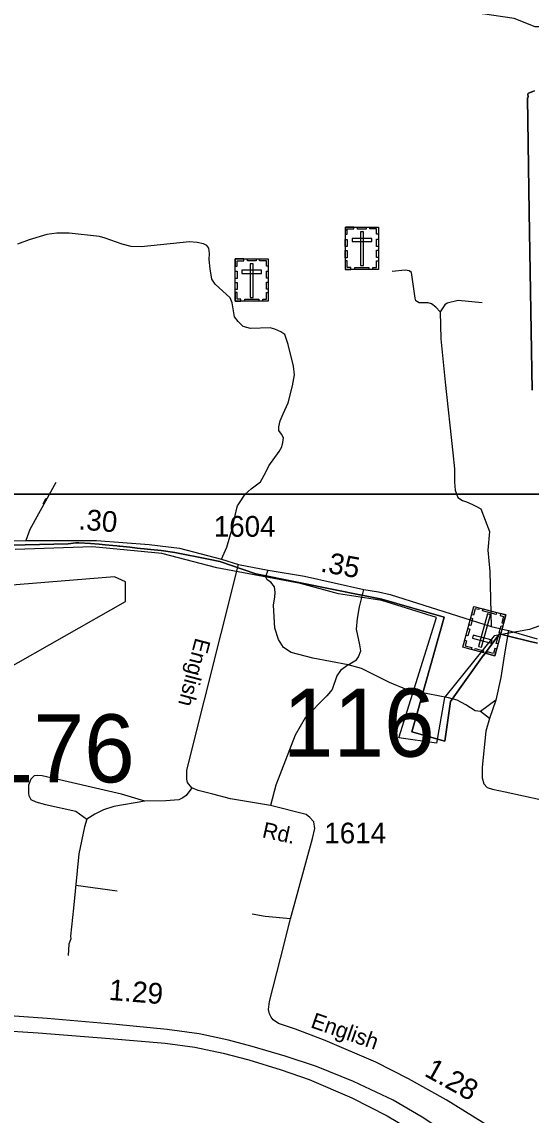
# Model space of a CAD drawing. Extents: x 2220236 to 2384410, y 720751 to 894131.
# Drawn here: x 2337300 to 2340366, y 813234 to 819820 of the extents above; entities that cross this region are included whole.
import ezdxf

# ---------------------------------------------------------------- set-up
doc = ezdxf.new("R2010")
doc.units = 0
for name, color, linetype in [('Exist Boundary Political City Limit New', 7, 'Continuous'), ('Exist Boundary Political City Limit Old', 7, 'Continuous'), ('Exist Cultural Cemetery CELL', 7, 'Continuous'), ('Exist Hydrographic Creek Single Shore', 7, 'Continuous'), ('Exist Road Non-System Type 51', 7, 'Continuous'), ('Exist Road Primary US Divided Attributed', 7, 'Continuous'), ('Exist Road Primary US Mileage Hundredths English Label', 7, 'Continuous'), ('Exist Road Secondary Mileage Hundredths English Label', 7, 'Continuous'), ('Exist Road Secondary Structure Standard Bridge Number Label', 7, 'Continuous'), ('Exist Road Secondary Type 51 Attributed', 7, 'Continuous'), ('Exist Road Secondary Type 51 Label', 7, 'Continuous'), ('Exist Road Secondary Type 51 Number Label', 7, 'Continuous'), ('Map Preparation Boundary City Limit Buffer Line', 7, 'Continuous'), ('Map Preparation Inset Cut Line', 7, 'Continuous')]:
    doc.layers.add(name, color=color, linetype=linetype)

msp = doc.modelspace()

# ---------------------------------------------------------------- linework, layer by layer
at = {"layer": 'Exist Boundary Political City Limit New'}
for points in [[(2340372.8, 817600.8), (2340355, 818674.1), (2340344.5, 819362.8), (2340349.2, 819366.6), (2340346.8, 819386.2), (2340351.5, 819391.4), (2340386.2, 819404.8)], [(2340386.2, 819404.8), (2340351.5, 819391.4), (2340346.8, 819386.2), (2340349.2, 819366.6), (2340344.5, 819362.8), (2340355, 818674.1), (2340372.8, 817600.8)], [(2336889, 816660.3), (2337579.2, 816675.1), (2337626, 816681.1), (2337643.8, 816681), (2337714.2, 816677.3), (2337764.8, 816673.3), (2337800.8, 816669.9), (2337848.5, 816664.9), (2337872.2, 816663.4), (2337884, 816662.6), (2337889.5, 816662.2), (2337949.5, 816656.5), (2337994.5, 816650.5), (2338139.8, 816636.1), (2338221.5, 816623.2), (2338424.8, 816582.5), (2338492.5, 816568.9), (2338708.2, 816494.1), (2339197, 816396.7), (2339335.8, 816369.1), (2339337.2, 816368.8), (2339467.5, 816342.9), (2339843.8, 816233.6), (2339827.5, 816175.9), (2339803.5, 816091.7), (2339765.2, 815955.9), (2339726.8, 815820.2), (2339688.2, 815684.6), (2339648.2, 815543.2), (2339847, 815486.8), (2339882, 815725.4), (2340079.2, 816004.6), (2340079.2, 816002.8), (2340176, 816133.8), (2340230.8, 816119.7), (2340359.8, 816088.4), (2340405.8, 816077.3)], [(2340405.8, 816077.3), (2340359.8, 816088.4), (2340230.8, 816119.7), (2340176, 816133.8), (2340079.2, 816002.8), (2340079.2, 816004.6), (2339882, 815725.4), (2339847, 815486.8), (2339648.2, 815543.2), (2339688.2, 815684.6), (2339726.8, 815820.2), (2339765.2, 815955.9), (2339803.5, 816091.7), (2339827.5, 816175.9), (2339843.8, 816233.6), (2339467.5, 816342.9), (2339337.2, 816368.8), (2339335.8, 816369.1), (2339197, 816396.7), (2338708.2, 816494.1), (2338492.5, 816568.9), (2338424.8, 816582.5), (2338221.5, 816623.2), (2338139.8, 816636.1), (2337994.5, 816650.5), (2337949.5, 816656.5), (2337889.5, 816662.2), (2337884, 816662.6), (2337872.2, 816663.4), (2337848.5, 816664.9), (2337800.8, 816669.9), (2337764.8, 816673.3), (2337714.2, 816677.3), (2337643.8, 816681), (2337626, 816681.1), (2337579.2, 816675.1), (2336889, 816660.3)]]:
    msp.add_lwpolyline(points, dxfattribs=at)
at = {"layer": 'Exist Boundary Political City Limit Old'}
for points in [[(2338142.7, 816618.1), (2337725, 816657.5), (2337260.1, 816641.7)], [(2338142.7, 816618.1), (2337725, 816657.5), (2337260.1, 816641.7)], [(2340144.4, 816121.2), (2339844.9, 815750.6), (2339797.6, 815474.6), (2339569.1, 815506.1), (2339797.6, 816231.7), (2339466.7, 816334.2), (2339206.6, 816373.6), (2338978.1, 816436.7), (2338473.7, 816531.3), (2338142.7, 816618.1)], [(2340144.4, 816121.2), (2339844.9, 815750.6), (2339797.6, 815474.6), (2339569.1, 815506.1), (2339797.6, 816231.7), (2339466.7, 816334.2), (2339206.6, 816373.6), (2338978.1, 816436.7), (2338473.7, 816531.3), (2338142.7, 816618.1)], [(2340621.7, 816254.8), (2340621.7, 816254.8), (2340357.2, 816160.7), (2340144.4, 816121.2)], [(2340621.7, 816254.8), (2340621.7, 816254.8), (2340357.2, 816160.7), (2340144.4, 816121.2)]]:
    msp.add_lwpolyline(points, dxfattribs=at)
at = {"layer": 'Exist Cultural Cemetery CELL'}
for points in [[(2339247.8, 818540.6), (2339259.2, 818540.6), (2339259.2, 818572.8), (2339299.8, 818572.8), (2339299.8, 818583.9), (2339247.9, 818583.9)], [(2339247.9, 818583.9), (2339446.9, 818583.9), (2339446.9, 818329.3), (2339247.9, 818329.3)], [(2339321.9, 818583.9), (2339373.7, 818583.9), (2339373.7, 818572.5), (2339321.9, 818572.5)], [(2339356.9, 818554.6), (2339338.2, 818554.6), (2339338.2, 818351.8), (2339356.9, 818351.8)], [(2339447, 818540.5), (2339435.7, 818540.5), (2339435.7, 818572.7), (2339395.1, 818572.7), (2339395.1, 818583.9), (2339447, 818583.9)], [(2339247.8, 818466.4), (2339247.8, 818509.7), (2339259.2, 818509.7), (2339259.2, 818466.4)], [(2339288.7, 818515.8), (2339288.7, 818497.2), (2339406.4, 818497.2), (2339406.4, 818515.8)], [(2339435.6, 818467.5), (2339435.6, 818510.8), (2339447, 818510.8), (2339447, 818467.5)], [(2339247.8, 818399.2), (2339247.8, 818442.5), (2339259.2, 818442.5), (2339259.2, 818399.2)], [(2339435.6, 818401.5), (2339435.6, 818444.9), (2339447, 818444.9), (2339447, 818401.5)], [(2338584.7, 818392), (2338783.8, 818392), (2338783.8, 818137.4), (2338584.7, 818137.4)], [(2338584.7, 818348.7), (2338596, 818348.7), (2338596, 818380.9), (2338636.6, 818380.9), (2338636.6, 818392), (2338584.7, 818392)], [(2338658.8, 818392), (2338710.6, 818392), (2338710.6, 818380.6), (2338658.8, 818380.6)], [(2338693.7, 818362.7), (2338675, 818362.7), (2338675, 818160), (2338693.7, 818160)], [(2338783.9, 818348.7), (2338772.5, 818348.7), (2338772.5, 818380.9), (2338731.9, 818380.9), (2338731.9, 818392), (2338783.8, 818392)], [(2339280.9, 818329.3), (2339280.9, 818340.8), (2339258.9, 818340.8), (2339258.9, 818381.2), (2339247.8, 818381.2), (2339247.8, 818329.3)], [(2339413.8, 818329.3), (2339413.8, 818340.8), (2339435.8, 818340.8), (2339435.8, 818381.2), (2339446.9, 818381.2), (2339446.9, 818329.3)], [(2338584.7, 818274.6), (2338584.7, 818317.9), (2338596.1, 818317.9), (2338596.1, 818274.6)], [(2338625.5, 818324), (2338625.5, 818305.3), (2338743.2, 818305.3), (2338743.2, 818324)], [(2338772.4, 818275.6), (2338772.4, 818318.9), (2338783.8, 818318.9), (2338783.8, 818275.6)], [(2339305.3, 818340.8), (2339390.2, 818340.8), (2339390.2, 818329.4), (2339305.3, 818329.4)], [(2338584.7, 818207.4), (2338584.7, 818250.7), (2338596, 818250.7), (2338596, 818207.4)], [(2338772.4, 818209.7), (2338772.4, 818253), (2338783.8, 818253), (2338783.8, 818209.7)], [(2338617.8, 818137.5), (2338617.8, 818149), (2338595.8, 818149), (2338595.8, 818189.4), (2338584.6, 818189.4), (2338584.6, 818137.5)], [(2338750.6, 818137.4), (2338750.6, 818148.9), (2338772.6, 818148.9), (2338772.6, 818189.3), (2338783.8, 818189.3), (2338783.8, 818137.4)], [(2338642.1, 818148.9), (2338727, 818148.9), (2338727, 818137.5), (2338642.1, 818137.5)], [(2340148.2, 816001.3), (2339956, 816053.1), (2340022.2, 816299), (2340214.4, 816247.2)], [(2340054.2, 816290.4), (2340051.2, 816279.3), (2340030, 816285), (2340019.4, 816246), (2340008.7, 816248.9), (2340022.2, 816299)], [(2340050.6, 816058), (2340068.6, 816053.1), (2340121.3, 816248.9), (2340103.3, 816253.8)], [(2340156, 816251.1), (2340074, 816273.1), (2340077, 816284.1), (2340158.9, 816262.1)], [(2340182.5, 816255.7), (2340179.5, 816244.7), (2340200.7, 816238.9), (2340190.2, 816199.9), (2340201, 816197), (2340214.5, 816247.1)], [(2340014.4, 816226.2), (2340003.1, 816184.4), (2339992.1, 816187.4), (2340003.4, 816229.2)], [(2340196.3, 816179.7), (2340185, 816137.8), (2340174, 816140.8), (2340185.3, 816182.6)], [(2339997.2, 816162.6), (2339985.9, 816120.8), (2339975, 816123.7), (2339986.2, 816165.5)], [(2340126.5, 816077.7), (2340131.4, 816095.7), (2340017.7, 816126.3), (2340012.8, 816108.3)], [(2340178.8, 816114.8), (2340167.5, 816072.9), (2340156.5, 816075.9), (2340167.8, 816117.7)], [(2339967.2, 816095), (2339978.1, 816092), (2339969.8, 816061), (2340008.9, 816050.4), (2340006, 816039.7), (2339955.9, 816053.2)], [(2340076.7, 816020.6), (2340026.7, 816034.1), (2340029.6, 816045.1), (2340079.7, 816031.6)], [(2340159.5, 816043.2), (2340148.5, 816046.1), (2340140.2, 816015), (2340101, 816025.6), (2340098.1, 816014.8), (2340148.2, 816001.3)]]:
    msp.add_lwpolyline(points, close=True, dxfattribs=at)
at = {"layer": 'Exist Hydrographic Creek Single Shore'}
for points in [[(2342240.4, 819113.8), (2341651.3, 819598.5), (2341465.3, 819794.3), (2341249.4, 819769.2), (2340772.4, 819936.7), (2340681.4, 819919.8), (2340483.3, 819790.3), (2340391.2, 819789.8), (2340265.3, 819840.5), (2340073.4, 819868.8), (2339872.2, 820008.2), (2339696.3, 820056.8)], [(2337189.3, 815910.8), (2337925.2, 816328.2), (2337924.2, 816446.3), (2337857.1, 816476.3), (2337041.2, 816410.2)]]:
    msp.add_lwpolyline(points, dxfattribs=at)
at = {"layer": 'Exist Road Non-System Type 51'}
for p, q in [((2340153.9, 815733.5), (2340062.6, 815666.3)), ((2340153.9, 815733.5), (2340115.2, 815623)), ((2340115.2, 815623), (2340062.6, 815666.3)), ((2337625.4, 814620.3), (2337874.4, 814584.8))]:
    msp.add_line(p, q, dxfattribs=at)
for points in [[(2338502.8, 816582.9), (2338533.4, 816655.5), (2338565.9, 816765.9), (2338595.4, 816890.8), (2338598.5, 816903.9), (2338607.2, 816917), (2338645.4, 816974.8), (2338681.1, 817007.3), (2338737.8, 817048.5), (2338769.8, 817108.3), (2338787.2, 817146.5), (2338850.2, 817231.3), (2338865.9, 817259.3), (2338871.6, 817285.4), (2338875.3, 817313.5), (2338862.9, 817337.2), (2338846.8, 817359.2), (2338846.5, 817381.2), (2338856, 817417.2), (2338873.5, 817459.3), (2338904.6, 817525.8), (2338929.5, 817628.1), (2338942.6, 817694.2), (2338936.1, 817746), (2338904.5, 817877.6), (2338883.8, 817937.3), (2338859.6, 817953.2), (2338823.3, 817968.7), (2338795.4, 817976.3), (2338677.5, 817972.9), (2338633.2, 817984.3), (2338602.9, 818015.9), (2338580.6, 818043.6), (2338565.5, 818127.4), (2338555.3, 818157.4), (2338464.3, 818240.1), (2338443.9, 818269.9), (2338433.1, 818331.9), (2338428.6, 818389.7), (2338430.1, 818425.8), (2338425.6, 818457.7), (2338413.5, 818473.6), (2338393.3, 818483.3), (2338355.2, 818490.8), (2338309.3, 818494.3), (2338017.7, 818464.8), (2337957.8, 818468), (2337903.6, 818481.4), (2337801.1, 818518.2), (2337767.1, 818527.8), (2337584.8, 818547.6), (2337511, 818546.6), (2337451, 818539.9), (2337343.3, 818506.7), (2337273.7, 818481.9)], [(2339817.9, 818072.5), (2339793.5, 818102.3), (2339767.3, 818121.9), (2339747.2, 818127.7), (2339693.2, 818127.1), (2339673.1, 818138.8), (2339668.8, 818156.7), (2339646.9, 818310.4), (2339632.9, 818320.3), (2339609, 818323.9), (2339529, 818317)], [(2340071.2, 818127.7), (2339926.9, 818141.8), (2339861.2, 818125.1), (2339847.4, 818114.9), (2339817.9, 818072.5)], [(2339817.9, 818072.5), (2339823.7, 817910.7), (2339849, 817649), (2339894.6, 817223.1), (2339905.1, 817127.9), (2339904.1, 817048), (2339908.7, 817000), (2339925.2, 816954.2), (2339953.5, 816936.6), (2339977.4, 816929), (2340009.6, 816915.3), (2340037.8, 816901.6), (2340064, 816885.9), (2340115.6, 816750.5), (2340104.9, 816638.4), (2340118.4, 816508.7), (2340125.1, 816178.1)], [(2337503.9, 817045), (2337349.1, 816761.7), (2337323.4, 816695)], [(2337428.3, 816917.6), (2337444.9, 816948.9), (2337446.3, 816948.9)], [(2339265.6, 815946.7), (2339051.2, 815988), (2338920.8, 816020.5), (2338876.3, 816051.9), (2338845.8, 816099.6), (2338823, 816167.3), (2338815.3, 816307.1), (2338822.7, 816357.2), (2338824.4, 816383.3), (2338822, 816417.2), (2338799.7, 816444.9), (2338777.5, 816458.6), (2338771.4, 816470.5), (2338769.2, 816480.5), (2338782.9, 816516.6)], [(2339265.6, 815946.7), (2339315.2, 815977.3), (2339327, 815995.4), (2339340.6, 816031.6), (2339336.1, 816067.4), (2339315.2, 816161.9), (2339320.3, 816225.2), (2339332.3, 816297.1), (2339359.7, 816401.5)], [(2340229.4, 816154.2), (2340205.5, 816013.8), (2340185, 815870), (2340153.9, 815733.5)], [(2339265.6, 815946.7), (2339218, 815912.1), (2339196.3, 815879.8), (2339169.4, 815797.5), (2339135.9, 815761.1), (2339005.5, 815627.5), (2338946.7, 815522.9), (2338828.4, 815221.5), (2338798, 815099.3)], [(2340062.6, 815666.3), (2340028.6, 815669.9), (2339974.1, 815705.3), (2339921.9, 815734.6), (2339869.8, 815748.1), (2339619.3, 815796.9), (2339514.7, 815839.6), (2339345.7, 815925.6), (2339265.6, 815946.7)], [(2340115.2, 815623), (2340094.1, 815546.7), (2340070.7, 815330.5), (2340071.5, 815266.5), (2340082, 815230.7), (2340102.1, 815206.9), (2340134.3, 815197.4), (2340210.4, 815182.3), (2340430.6, 815133.7)], [(2338039.7, 815126.1), (2337899.4, 815168.4), (2337422.3, 815278.8), (2337394.2, 815280.4), (2337374.3, 815278), (2337354.5, 815257.8), (2337340.9, 815221.6), (2337339.4, 815185.8), (2337340.7, 815171.1), (2337341.7, 815159.8), (2337353.9, 815135.9), (2337384, 815122.4), (2337442.4, 815104.9), (2337624.7, 815065.2), (2337691.3, 815016.1)], [(2338322.8, 815205.5), (2338289.3, 815159.1), (2338269.5, 815144.9), (2338245.6, 815132.7), (2338167.7, 815127.7), (2338039.7, 815126.1)], [(2338039.7, 815126.1), (2337854.2, 815093.9), (2337792.6, 815073.2), (2337738.9, 815046.6), (2337691.3, 815016.1)], [(2337691.3, 815016.1), (2337677.7, 814971.9), (2337643.8, 814807.4), (2337611.7, 814481.2)], [(2337611.7, 814481.2), (2337592.5, 814311.5), (2337594.8, 814295.4), (2337582.8, 814264.8), (2337578, 814195.8)], [(2338917.7, 814416.3), (2338765.5, 814430), (2338687.8, 814444.3)]]:
    msp.add_lwpolyline(points, dxfattribs=at)
at = {"layer": 'Exist Road Primary US Divided Attributed'}
for points in [[(2339848.7, 813128.2), (2339793.4, 813168.2), (2339710.8, 813221.2), (2339535, 813325), (2339297.9, 813437.3), (2339074.5, 813526.2), (2338886.1, 813589.8), (2338687, 813647), (2338545.2, 813685.1), (2338367.3, 813723.3), (2338174.6, 813750.8), (2337867.6, 813780.5), (2337452.6, 813816.5), (2337031.2, 813845.4)], [(2336903.3, 813761.7), (2337397.5, 813729.6), (2337829.5, 813695.7), (2338164, 813668.2), (2338341.9, 813642.8), (2338511.3, 813606.7), (2338665.9, 813566.5), (2338860.7, 813507.2), (2339030, 813447.8), (2339287.3, 813337.7), (2339499, 813229.6), (2339736.2, 813089.8), (2339812.4, 813039), (2339897.1, 812979.7), (2339925.9, 812957.6)]]:
    msp.add_lwpolyline(points, dxfattribs=at)
at = {"layer": 'Exist Road Secondary Type 51 Attributed'}
for points in [[(2336862.2, 816694.7), (2337323.4, 816695), (2337749.3, 816695), (2338067.4, 816672.7), (2338249.5, 816650.1), (2338502.8, 816582.9), (2338604.5, 816550.6)], [(2340129.6, 813155.8), (2339855, 813326.1), (2339627.6, 813452.7), (2339430.9, 813553.7), (2339127.3, 813684.6), (2338947.7, 813751.4), (2338845, 813785.6), (2338814.2, 813807.9), (2338800.6, 813825), (2338790.3, 813843.8), (2338785.2, 813869.5), (2338790.3, 813919.1), (2338857.9, 814177.8), (2338917.7, 814416.3), (2339050.2, 814900.5), (2339063.5, 814960.6), (2339058.9, 815000.5), (2339034.6, 815028.1), (2339012.4, 815046), (2338798, 815099.3), (2338555.4, 815140.4), (2338449.9, 815168.5), (2338361, 815189.1), (2338322.8, 815205.5), (2338298.3, 815237.3), (2338294.1, 815257.2), (2338293.4, 815313.2), (2338604.5, 816550.6)], [(2338604.5, 816550.6), (2338782.9, 816516.6), (2339001.3, 816481.3), (2339359.7, 816401.5), (2339446.9, 816386.1), (2339518.7, 816370.7), (2340125.1, 816178.1), (2340229.4, 816154.2), (2340402.2, 816102.8)]]:
    msp.add_lwpolyline(points, dxfattribs=at)
at = {"layer": 'Map Preparation Boundary City Limit Buffer Line'}
for points in [[(2340372.8, 817600.8), (2340355, 818674.1), (2340344.5, 819362.8), (2340349.2, 819366.6), (2340346.8, 819386.2), (2340351.5, 819391.4), (2340386.2, 819404.8)], [(2340386.2, 819404.8), (2340351.5, 819391.4), (2340346.8, 819386.2), (2340349.2, 819366.6), (2340344.5, 819362.8), (2340355, 818674.1), (2340372.8, 817600.8)], [(2336889, 816660.3), (2337579.2, 816675.1), (2337626, 816681.1), (2337643.8, 816681), (2337714.2, 816677.3), (2337764.8, 816673.3), (2337800.8, 816669.9), (2337848.5, 816664.9), (2337872.2, 816663.4), (2337884, 816662.6), (2337889.5, 816662.2), (2337949.5, 816656.5), (2337994.5, 816650.5), (2338139.8, 816636.1), (2338221.5, 816623.2), (2338424.8, 816582.5), (2338492.5, 816568.9), (2338708.2, 816494.1), (2339197, 816396.7), (2339335.8, 816369.1), (2339337.2, 816368.8), (2339467.5, 816342.9), (2339843.8, 816233.6), (2339827.5, 816175.9), (2339803.5, 816091.7), (2339765.2, 815955.9), (2339726.8, 815820.2), (2339688.2, 815684.6), (2339648.2, 815543.2), (2339847, 815486.8), (2339882, 815725.4), (2340079.2, 816004.6), (2340079.2, 816002.8), (2340176, 816133.8), (2340230.8, 816119.7), (2340359.8, 816088.4), (2340405.8, 816077.3)], [(2340405.8, 816077.3), (2340359.8, 816088.4), (2340230.8, 816119.7), (2340176, 816133.8), (2340079.2, 816002.8), (2340079.2, 816004.6), (2339882, 815725.4), (2339847, 815486.8), (2339648.2, 815543.2), (2339688.2, 815684.6), (2339726.8, 815820.2), (2339765.2, 815955.9), (2339803.5, 816091.7), (2339827.5, 816175.9), (2339843.8, 816233.6), (2339467.5, 816342.9), (2339337.2, 816368.8), (2339335.8, 816369.1), (2339197, 816396.7), (2338708.2, 816494.1), (2338492.5, 816568.9), (2338424.8, 816582.5), (2338221.5, 816623.2), (2338139.8, 816636.1), (2337994.5, 816650.5), (2337949.5, 816656.5), (2337889.5, 816662.2), (2337884, 816662.6), (2337872.2, 816663.4), (2337848.5, 816664.9), (2337800.8, 816669.9), (2337764.8, 816673.3), (2337714.2, 816677.3), (2337643.8, 816681), (2337626, 816681.1), (2337579.2, 816675.1), (2336889, 816660.3)]]:
    msp.add_lwpolyline(points, dxfattribs=at)
at = {"layer": 'Map Preparation Inset Cut Line'}
for points in [[(2329807.7, 835464.4), (2346103.7, 835464.4), (2346103.7, 816974.9), (2329807.7, 816974.9), (2329807.7, 835464.4)], [(2329807.7, 835464.4), (2346103.7, 835464.4), (2346103.7, 816974.9), (2329807.7, 816974.9), (2329807.7, 835464.4)], [(2329807.7, 816974.9), (2370566.3, 816974.8), (2370566.3, 785046.7), (2329807.6, 785046.7), (2329807.7, 816974.9)], [(2329807.7, 816974.9), (2370566.3, 816974.8), (2370566.3, 785046.7), (2329807.6, 785046.7), (2329807.7, 816974.9)]]:
    msp.add_lwpolyline(points, dxfattribs=at)

# ---------------------------------------------------------------- texts
at = {"layer": 'Exist Road Primary US Mileage Hundredths English Label'}
msp.add_text('1.29', height=125, rotation=355.29371, dxfattribs=at).set_placement((2337820.7, 813928.7))
at = {"layer": 'Exist Road Secondary Mileage Hundredths English Label'}
for s, rotation, p in [('.30', 355.35704, (2337638.2, 816763.1)), ('.35', 349.69091, (2339093.6, 816509.5)), ('1.28', 330.89333, (2339717.5, 813474.1))]:
    msp.add_text(s, height=125, rotation=rotation, dxfattribs=at).set_placement(p)
at = {"layer": 'Exist Road Secondary Structure Standard Bridge Number Label'}
for s, p in [('116', (2338871.1, 815393.5)), ('176', (2337065.1, 815238.7))]:
    msp.add_text(s, height=410.1, dxfattribs=at).set_placement(p)
at = {"layer": 'Exist Road Secondary Type 51 Label'}
for s, rotation, p in [('English', 255.41066, (2338345.7, 816114)), ('Rd.', 347.81515, (2338742.5, 814908.5)), ('English', 340.74597, (2339033.7, 813764.3))]:
    msp.add_text(s, height=95, rotation=rotation, dxfattribs=at).set_placement(p)
at = {"layer": 'Exist Road Secondary Type 51 Number Label'}
for s, p in [('1604', (2338455.8, 816718.6)), ('1614', (2339121.2, 814871.1))]:
    msp.add_text(s, height=125, dxfattribs=at).set_placement(p)

doc.saveas('drawing.dxf')
